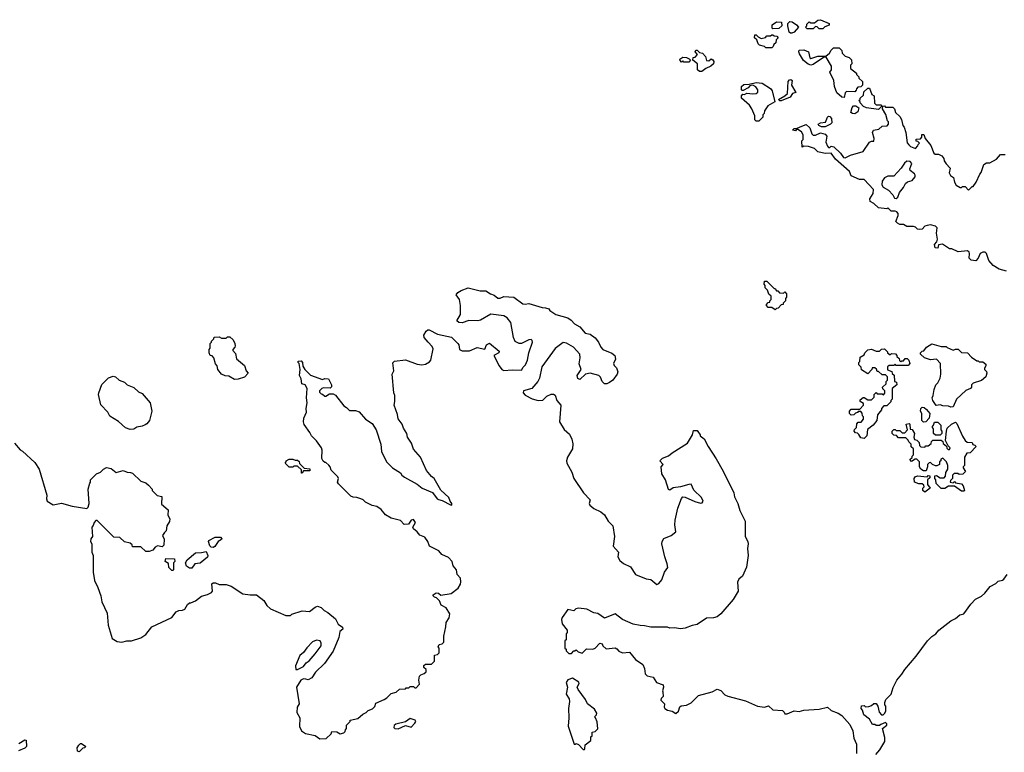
# Model space of a CAD drawing. Extents: x 1862350 to 2057294, y 212041 to 437318.
# Tile 280 of 301: x 1995102 to 2003406, y 388525 to 394708. Entities that reach past the tile are written whole.
import ezdxf

# ---------------------------------------------------------------- set-up
doc = ezdxf.new("R2010")
doc.units = 0

msp = doc.modelspace()

# ---------------------------------------------------------------- linework, layer by layer
at = {"layer": '0CON10XD'}
for points in [[(2001615, 394592.5), (2001603, 394593), (2001593, 394603), (2001580, 394655), (2001580, 394675), (2001598.3, 394691.7), (2001618.3, 394688.3), (2001652.5, 394665), (2001670, 394645), (2001635, 394602.5), (2001615, 394592.5)], [(2001875, 394630), (2001845, 394630), (2001827, 394647), (2001815, 394650), (2001795, 394630), (2001745, 394630), (2001730, 394645), (2001740, 394655), (2001741.7, 394668.3), (2001761.7, 394688.3), (2001775, 394680), (2001805, 394680), (2001835, 394702.5), (2001855, 394707.5), (2001930, 394675), (2001928.3, 394661.7), (2001893, 394647), (2001875, 394630)], [(2001455, 394630), (2001450, 394635), (2001450, 394665), (2001485, 394690), (2001527.5, 394687.5), (2001530, 394655), (2001505, 394632.5), (2001455, 394630)], [(2001445, 394470), (2001395, 394470), (2001385, 394480), (2001341.7, 394491.7), (2001330, 394505), (2001318.3, 394538.3), (2001300, 394555), (2001301.7, 394578.3), (2001315, 394580), (2001331.7, 394561.7), (2001355, 394550), (2001391.7, 394558.3), (2001405, 394570), (2001435, 394570), (2001445, 394580), (2001455, 394580), (2001465, 394570), (2001488.3, 394568.3), (2001500, 394555), (2001481.7, 394538.3), (2001478.3, 394511.7), (2001461.7, 394498.3), (2001458.3, 394481.7), (2001445, 394470)], [(2000855, 394270), (2000835, 394270), (2000820, 394285), (2000820, 394335), (2000780, 394365), (2000781.7, 394388.3), (2000798.3, 394391.7), (2000820, 394415), (2000800, 394435), (2000805, 394450), (2000815, 394450), (2000835, 394430), (2000860, 394425), (2000887, 394397), (2000895, 394362.5), (2000915, 394360), (2000935, 394377.5), (2000949.3, 394369.3), (2000957.5, 394355), (2000952.5, 394335), (2000932.5, 394315), (2000890, 394295), (2000855, 394270)], [(2002055, 394050), (2002035, 394052.5), (2001995, 394090), (2001973.9, 394143.9), (2001970, 394195), (2001934.1, 394264.1), (2001948.8, 394285), (2001950, 394315), (2001905, 394390), (2001881.7, 394388.3), (2001795, 394328), (2001774.5, 394324.5), (2001753, 394333), (2001713.8, 394363.8), (2001678.3, 394418.3), (2001672.5, 394435), (2001675, 394450), (2001715, 394452.5), (2001755, 394436.7), (2001767.5, 394385), (2001775, 394380), (2001835, 394398.8), (2001901.7, 394398.3), (2001932.5, 394425), (2001945, 394450), (2001965, 394470), (2002015, 394470), (2002037, 394447), (2002040, 394425), (2002065, 394400), (2002098.3, 394388.3), (2002118.3, 394368.3), (2002120, 394335), (2002110, 394325), (2002110, 394295), (2002160, 394255), (2002160, 394245), (2002180, 394225), (2002180, 394215), (2002210, 394185), (2002210, 394155), (2002195, 394140), (2002171.7, 394138.3), (2002160, 394125), (2002158.3, 394111.7), (2002145, 394100), (2002075, 394102.5), (2002065, 394090), (2002055, 394050)], [(2000745, 394350), (2000705, 394350), (2000695, 394360), (2000685, 394350), (2000671.7, 394361.7), (2000670, 394375), (2000695, 394390), (2000727, 394387), (2000748.3, 394378.3), (2000760, 394365), (2000745, 394350)], [(2001525, 394022), (2001512, 394022), (2001503.3, 394035), (2001555.8, 394064.2), (2001577.5, 394085), (2001583.3, 394185), (2001595, 394200), (2001605, 394202.5), (2001616.2, 394195), (2001612.5, 394155), (2001647, 394093), (2001620, 394085), (2001600, 394055), (2001525, 394022)], [(2001335, 393850), (2001315, 393850), (2001301.7, 393861.7), (2001302.5, 393895), (2001276.1, 393956.1), (2001256.4, 393986.4), (2001190, 394045), (2001190, 394065), (2001201.7, 394078.3), (2001215, 394077.5), (2001235, 394087.5), (2001285, 394081.1), (2001315, 394084.3), (2001328.6, 394095), (2001328.1, 394115), (2001311.3, 394141.3), (2001285, 394154), (2001261.2, 394148.8), (2001245, 394133.3), (2001205, 394110), (2001195, 394110), (2001190, 394115), (2001190, 394145), (2001208.3, 394161.7), (2001255, 394162.5), (2001315, 394176), (2001365, 394172.5), (2001435, 394126.7), (2001447.3, 394107.3), (2001470, 394015), (2001410.7, 393979.3), (2001383, 393937), (2001380, 393915), (2001370, 393905), (2001370, 393885), (2001335, 393850)], [(2002345, 393950), (2002243.6, 393963.6), (2002220, 393975), (2002190, 394005), (2002190, 394015), (2002180, 394025), (2002190, 394035), (2002190, 394045), (2002218.3, 394071.7), (2002221.7, 394098.3), (2002255, 394130), (2002268.3, 394128.3), (2002290, 394075), (2002310, 394065), (2002311.7, 394001.7), (2002325, 393990), (2002365, 393990), (2002370, 393985), (2002368.3, 393971.7), (2002345, 393950)], [(2003425, 392586.2), (2003362.3, 392602.3), (2003313.6, 392633.6), (2003275.8, 392675.8), (2003255.6, 392735.6), (2003245.8, 392745.8), (2003225, 392746.7), (2003201.9, 392735), (2003185.5, 392694.5), (2003165, 392672.5), (2003128.3, 392678.3), (2003110, 392695), (2003113.3, 392735), (2003110, 392745), (2003095, 392756.2), (2003018.3, 392748.3), (2002965, 392772.5), (2002945, 392772.5), (2002885, 392812.5), (2002851.7, 392808.3), (2002845, 392780), (2002823.6, 392783.6), (2002818.3, 392811.7), (2002838.3, 392831.7), (2002843.8, 392855), (2002835.8, 392905), (2002840.7, 392950.7), (2002826.7, 392965), (2002785, 392975.6), (2002755, 392972), (2002737.5, 392965), (2002715, 392940), (2002695, 392937.5), (2002675, 392940), (2002657, 392957), (2002641.7, 392961.7), (2002585, 392962.5), (2002555, 392980), (2002525, 392980), (2002505, 392990), (2002492.5, 393005), (2002512.5, 393055), (2002511.7, 393071.7), (2002500, 393085), (2002485, 393092.5), (2002453, 393093), (2002425, 393120), (2002415, 393110), (2002345, 393120), (2002306.1, 393156.1), (2002273.9, 393173.9), (2002271.2, 393195), (2002300, 393240), (2002304.4, 393274.4), (2002225, 393360), (2002185, 393360), (2002115, 393390), (2002100, 393425), (2001981.7, 393531.7), (2001945, 393580), (2001895, 393577.5), (2001833, 393593), (2001805, 393620), (2001755, 393637.5), (2001715, 393640), (2001701.7, 393631.7), (2001700, 393685), (2001710, 393695), (2001710, 393735), (2001695, 393760), (2001665, 393780), (2001655, 393780), (2001645, 393770), (2001620, 393775), (2001635, 393790), (2001655, 393790), (2001685, 393802.5), (2001735, 393822.5), (2001767.5, 393795), (2001783, 393743), (2001793, 393733), (2001815, 393732.5), (2001855, 393752.5), (2001895, 393742.5), (2001910, 393725), (2001900, 393675), (2001915, 393640), (2001925, 393630), (2001935, 393630), (2001945, 393640), (2001970, 393635), (2002025, 393580), (2002050, 393545), (2002065, 393542.5), (2002110, 393565), (2002216.1, 393593.9), (2002270, 393675), (2002285, 393682.5), (2002305, 393682.5), (2002310, 393705), (2002294.4, 393755), (2002303.8, 393775), (2002347.7, 393782.3), (2002375, 393810), (2002417.5, 393812.5), (2002430, 393825), (2002430, 393845), (2002420, 393855), (2002407, 393907), (2002380, 393955), (2002381.7, 393978.3), (2002395, 393980), (2002405, 393970), (2002465, 393970), (2002480, 393955), (2002490, 393925), (2002525, 393890), (2002540, 393865), (2002550, 393815), (2002561.7, 393801.7), (2002576.7, 393755), (2002588.3, 393668.3), (2002600.7, 393650.7), (2002615, 393637.5), (2002658.3, 393621.7), (2002678.3, 393641.7), (2002680, 393655), (2002690, 393665), (2002678.3, 393678.3), (2002661.7, 393681.7), (2002661.7, 393698.3), (2002698.3, 393701.7), (2002710, 393715), (2002711.7, 393738.3), (2002728.3, 393738.3), (2002740, 393705), (2002787, 393647), (2002811.7, 393581.7), (2002823, 393573), (2002851.7, 393571.7), (2002878.3, 393558.3), (2002897, 393537), (2002900, 393515), (2002915, 393490), (2002950, 393455), (2002940, 393415), (2002953.6, 393393.6), (2002977, 393377), (2002987.5, 393335), (2003000.7, 393310.7), (2003035, 393290), (2003045, 393290), (2003055, 393300), (2003075, 393300), (2003105, 393270), (2003135, 393300), (2003145, 393300), (2003170, 393335), (2003200, 393405), (2003211.7, 393418.3), (2003233.6, 393486.4), (2003255, 393500), (2003285, 393500), (2003339.3, 393530.7), (2003375, 393570), (2003415, 393570)], [(2002145, 393914), (2002125, 393916.7), (2002113.3, 393925), (2002123.6, 393966.4), (2002135, 393980), (2002155, 393980), (2002180, 393965), (2002170.7, 393929.3), (2002145, 393914)], [(2001895, 393802.5), (2001864, 393804), (2001842.5, 393815), (2001837.5, 393825), (2001855, 393836.7), (2001897.7, 393842.3), (2001915, 393886.2), (2001925, 393893.8), (2001935, 393891.2), (2001949.2, 393875), (2001952.5, 393837.5), (2001940, 393825), (2001895, 393802.5)], [(2002495, 393197.5), (2002509.1, 393210.9), (2002521.7, 393248.3), (2002555, 393290), (2002572.5, 393325), (2002590.5, 393339.5), (2002630.7, 393349.3), (2002655, 393382.5), (2002655.8, 393395), (2002647.9, 393407.9), (2002612.5, 393435), (2002610.7, 393449.3), (2002627.5, 393495), (2002611.7, 393511.7), (2002585, 393512.5), (2002565, 393497.5), (2002537.5, 393455), (2002475, 393387.5), (2002423, 393387), (2002396.7, 393373.3), (2002376.7, 393345), (2002374, 393315), (2002383.8, 393295), (2002429.5, 393269.5), (2002465, 393230), (2002480.3, 393200.3), (2002495, 393197.5)], [(2001475, 392260), (2001445, 392280), (2001415, 392280), (2001400, 392295), (2001400, 392305), (2001415, 392320), (2001430, 392325), (2001430, 392335), (2001440, 392345), (2001440, 392375), (2001421.7, 392391.7), (2001410, 392425), (2001390, 392445), (2001390, 392465), (2001380, 392475), (2001385, 392500), (2001405, 392500), (2001465, 392440), (2001475, 392440), (2001485, 392420), (2001495, 392420), (2001511.7, 392401.7), (2001545, 392400), (2001555, 392410), (2001570, 392395), (2001570, 392365), (2001560, 392355), (2001560, 392335), (2001540, 392315), (2001540, 392305), (2001525, 392300), (2001498.3, 392271.7), (2001485, 392270), (2001475, 392260)], [(1997605, 391152.5), (1997562.5, 391195), (1997550, 391225), (1997502.3, 391292.3), (1997497, 391313), (1997497.5, 391345), (1997520, 391395), (1997517.5, 391425), (1997527.5, 391475), (1997522.5, 391515), (1997526.7, 391595), (1997510, 391625), (1997482.5, 391635), (1997476.4, 391676.4), (1997462.5, 391705), (1997467.5, 391755), (1997460, 391805), (1997450, 391815), (1997450, 391825), (1997475, 391827.5), (1997487.5, 391815), (1997490, 391785), (1997506.4, 391756.4), (1997555, 391706.7), (1997655, 391672.5), (1997675, 391680), (1997707, 391677), (1997732.5, 391625), (1997731.7, 391608.3), (1997721.7, 391598.3), (1997665, 391600), (1997650, 391595), (1997630, 391575), (1997630, 391565), (1997645, 391550), (1997657, 391547), (1997675, 391530), (1997685, 391530), (1997715, 391550), (1997745, 391550), (1997765, 391540), (1997835, 391447.5), (1997860, 391435), (1997885, 391410), (1997935, 391410), (1997965, 391397.5), (1998020, 391335), (1998075, 391300), (1998110, 391245), (1998147.5, 391125), (1998153.6, 391063.6), (1998195, 390977.5), (1998247, 390927), (1998313, 390883), (1998325, 390862.5), (1998346.4, 390846.4), (1998455, 390786.7), (1998497.5, 390755), (1998585, 390716.7), (1998624.1, 390664.1), (1998635, 390657.5), (1998665, 390650), (1998735, 390612.5), (1998748.3, 390611.7), (1998747.5, 390625), (1998733, 390643), (1998722.5, 390675), (1998655, 390737.5), (1998597.5, 390835), (1998575, 390852.5), (1998533.9, 390903.9), (1998482.5, 391015), (1998423.9, 391083.9), (1998406.7, 391135), (1998373.3, 391185), (1998366.7, 391215), (1998339.3, 391259.3), (1998326.7, 391295), (1998295, 391340), (1998290, 391375), (1998260, 391455), (1998267.5, 391485), (1998267.5, 391535), (1998258.3, 391558.3), (1998242.5, 391715), (1998257.5, 391745), (1998248.3, 391811.7), (1998263.8, 391826.2), (1998357, 391837), (1998455, 391799.2), (1998495, 391795.8), (1998525, 391799.2), (1998559.7, 391820.3), (1998570, 391835), (1998588.8, 391928.8), (1998580.7, 391950.7), (1998546.7, 391985), (1998512.5, 392025), (1998510, 392045), (1998530.8, 392079.2), (1998545, 392090), (1998555, 392090), (1998625, 392053.3), (1998745, 392027.1), (1998798.8, 391975), (1998806.2, 391965), (1998812.5, 391925), (1998835, 391912.5), (1998895, 391913.8), (1998959.5, 391940.5), (1999025, 391927.5), (1999040, 391965), (1999065, 391977.5), (1999145, 391910), (1999142.5, 391895), (1999102.5, 391875), (1999145, 391787.5), (1999167.5, 391755), (1999185, 391746.7), (1999255, 391752.5), (1999335, 391750), (1999347.5, 391775), (1999367.5, 391795), (1999386.4, 391833.6), (1999397.5, 391895), (1999427.5, 391985), (1999425, 392000), (1999415, 392007.5), (1999395, 392006.7), (1999333.6, 391973.6), (1999313.6, 391973.6), (1999280.7, 391990.7), (1999266, 392025), (1999245, 392152.5), (1999212.7, 392192.7), (1999185, 392208), (1999075, 392223.8), (1998989.1, 392170.9), (1998965, 392166), (1998890.5, 392169.5), (1998835, 392150), (1998805, 392152.5), (1998790, 392165), (1998819.3, 392220.7), (1998820, 392295), (1998812.5, 392345), (1998782.5, 392385), (1998797.5, 392405), (1998825, 392422.5), (1998885, 392443.3), (1998985, 392420), (1999035, 392420), (1999074.1, 392394.1), (1999103.6, 392383.6), (1999135, 392357.5), (1999155, 392357.5), (1999185, 392372.5), (1999270, 392365), (1999345, 392310), (1999365, 392306.7), (1999395, 392312), (1999508.3, 392278.3), (1999536.4, 392276.4), (1999565, 392267.5), (1999573.6, 392253.6), (1999625, 392220), (1999725, 392191.2), (1999752.7, 392172.7), (1999781.2, 392141.2), (1999826.7, 392115), (1999871.7, 392061.7), (1999912.5, 392055), (1999955, 392023.3), (1999983.3, 391985), (2000003, 391943), (2000020, 391925), (2000095, 391893.3), (2000122.5, 391875), (2000126.4, 391843.6), (2000110, 391805), (2000115, 391790), (2000135, 391770), (2000148, 391735), (2000141.2, 391715), (2000105.6, 391664.4), (2000077.5, 391645), (2000055, 391633.8), (2000034.1, 391634.1), (2000013.9, 391653.9), (2000000.7, 391690.7), (1999986.1, 391706.1), (1999915, 391723.3), (1999875, 391717.5), (1999827.7, 391672.3), (1999808.3, 391678.3), (1999804.2, 391705), (1999836.7, 391755), (1999822.1, 391802.1), (1999829.2, 391855), (1999826, 391885), (1999774.1, 391944.1), (1999715, 391976.7), (1999685, 391983.3), (1999618, 391932), (1999505, 391777.5), (1999486.4, 391683.6), (1999472.5, 391655), (1999422.5, 391595), (1999352.5, 391575), (1999348.3, 391558.3), (1999365, 391537.5), (1999425, 391507.5), (1999473.9, 391493.9), (1999515, 391497.5), (1999549.3, 391530.7), (1999585, 391547.5), (1999605, 391547.5), (1999619.3, 391539.3), (1999633.9, 391493.9), (1999666.7, 391455), (1999656.2, 391315), (1999695, 391250), (1999738.8, 391208.8), (1999758.6, 391168.6), (1999768.8, 391128.8), (1999766, 391085), (1999722, 391015), (1999714.2, 390985.8), (1999716, 390965), (1999757.9, 390887.9), (1999777.1, 390835), (1999856.5, 390715), (1999913.8, 390655), (1999904, 390625), (1999911.2, 390611.2), (1999945, 390583.3), (2000002.5, 390555), (2000035, 390528.8), (2000065.8, 390475), (2000106, 390435), (2000119.4, 390345), (2000108.6, 390265), (2000153.1, 390215), (2000148.2, 390175), (2000164.6, 390144.6), (2000195, 390118.1), (2000255, 390089.2), (2000296.8, 390026.8), (2000385, 389988), (2000425, 389983.8), (2000475, 389942.5), (2000491.7, 389948.3), (2000518.3, 389981.7), (2000540, 390045), (2000568, 390085), (2000564.2, 390115), (2000542.5, 390175), (2000518.1, 390285), (2000520, 390305), (2000535, 390329.2), (2000596.7, 390355), (2000636.2, 390385), (2000628, 390445), (2000630, 390485), (2000652, 390585), (2000685, 390667.5), (2000695, 390680), (2000715, 390678.8), (2000795, 390641.2), (2000845, 390628.8), (2000858.3, 390631.7), (2000866.2, 390645), (2000853.8, 390675), (2000788.6, 390738.6), (2000765, 390786.7), (2000745, 390786.2), (2000675, 390764.2), (2000615, 390756.2), (2000585, 390737.5), (2000575, 390742.5), (2000550, 390825), (2000516.7, 390875), (2000513.3, 390935), (2000530, 390955), (2000500, 390985), (2000523.9, 391006.1), (2000575, 391026.7), (2000605, 391053.3), (2000735.9, 391134.1), (2000776.7, 391205), (2000785, 391240), (2000815, 391240), (2000821.7, 391231.7), (2000840, 391205), (2000840, 391195), (2000875, 391170), (2000908.8, 391105), (2000975, 391002.5), (2001035, 390897.5), (2001125.8, 390715), (2001131.2, 390681.2), (2001159.2, 390625), (2001176, 390565), (2001221.4, 390475), (2001220, 390345), (2001242.5, 390305), (2001246.7, 390285), (2001240, 390245), (2001246.2, 390185), (2001232.3, 390087.7), (2001198.3, 390011.7), (2001167.5, 389985), (2001155, 389960), (2001161.2, 389885), (2001118.8, 389815), (2001016.2, 389695), (2000985, 389669.2), (2000955, 389660), (2000895, 389657.5), (2000815.9, 389604.1), (2000775, 389596.2), (2000715, 389573.1), (2000675, 389565.7), (2000625.8, 389574.2), (2000585, 389572.9), (2000565, 389580), (2000425, 389582), (2000373, 389593), (2000335, 389593.8), (2000275, 389606.7), (2000186.4, 389646.4), (2000125, 389693.3), (2000035, 389657.5), (1999977, 389697), (1999945, 389702.5), (1999885, 389732.5), (1999815, 389742.5), (1999793, 389737), (1999775, 389720), (1999725, 389730), (1999678.3, 389661.7), (1999672.5, 389645), (1999678.3, 389608.3), (1999720, 389555), (1999720, 389535), (1999710, 389525), (1999710, 389475), (1999700, 389465), (1999700, 389405), (1999710, 389395), (1999711.7, 389381.7), (1999735, 389360), (1999755, 389360), (1999775, 389380), (1999785, 389380), (1999795, 389390), (1999811.7, 389371.7), (1999847, 389363), (1999883, 389397), (1999935, 389396.2), (1999956.1, 389403.9), (1999995, 389447.5), (2000015, 389440), (2000020, 389425), (2000048.3, 389398.3), (2000125, 389407.5), (2000139.3, 389399.3), (2000155, 389377.5), (2000185, 389363.3), (2000245, 389370), (2000295, 389307.5), (2000357.5, 389265), (2000371.7, 389231.7), (2000378.3, 389188.3), (2000395, 389170), (2000445, 389160), (2000473.6, 389113.6), (2000530, 389095), (2000532.5, 389075), (2000522.5, 389045), (2000526.7, 389035), (2000530, 388995), (2000511.7, 388978.3), (2000510, 388965), (2000540, 388935), (2000537.5, 388905), (2000542.5, 388895), (2000565, 388880), (2000605, 388873.3), (2000635, 388851.2), (2000658.6, 388871.4), (2000671.2, 388908.8), (2000681.7, 388918.3), (2000725, 388922.5), (2000765, 388943.3), (2000826.4, 389003.6), (2000943.9, 389036.1), (2000985, 389057.5), (2001015, 389047.5), (2001049.5, 389009.5), (2001075, 388998), (2001225, 388958.8), (2001325, 388913.3), (2001385, 388906.7), (2001416.4, 388916.4), (2001455, 388882.5), (2001535, 388877.5), (2001550, 388865), (2001555, 388850), (2001575, 388850), (2001633.9, 388876.1), (2001675, 388870), (2001715, 388881.2), (2001845, 388888), (2001915, 388906.7), (2001945, 388876.7), (2002005, 388856.7), (2002035, 388836.7), (2002105, 388760), (2002130, 388705), (2002136.2, 388645), (2002160, 388595), (2002160, 388515)], [(1996915, 391672.5), (1996865, 391700), (1996835, 391702.5), (1996805, 391717.5), (1996772.5, 391755), (1996767, 391787), (1996753, 391803), (1996740, 391855), (1996725, 391870), (1996710, 391875), (1996700, 391895), (1996700, 391925), (1996710, 391935), (1996710, 391975), (1996720, 391985), (1996720, 391995), (1996740, 392015), (1996741.7, 392028.3), (1996785, 392030), (1996805, 392020), (1996845, 392020), (1996855, 392030), (1996875, 392030), (1996902.5, 392005), (1996917.5, 391975), (1996920, 391955), (1996917, 391943), (1996900, 391925), (1996900, 391915), (1996921.7, 391891.7), (1996930, 391845), (1996998.3, 391788.3), (1997013, 391743), (1997030, 391725), (1996998.3, 391691.7), (1996945, 391673.3), (1996915, 391672.5)], [(2002955, 391437.5), (2002935, 391446.7), (2002888.3, 391448.3), (2002865, 391457.5), (2002833, 391453), (2002802.5, 391495), (2002797.5, 391515), (2002807.5, 391535), (2002813.6, 391586.4), (2002830, 391625), (2002847, 391643), (2002866.4, 391683.6), (2002872.5, 391715), (2002867.5, 391805), (2002835, 391842.5), (2002785, 391837.5), (2002733, 391853), (2002700, 391885), (2002700, 391895), (2002715, 391910), (2002728.3, 391911.7), (2002750, 391945), (2002795, 391972.5), (2002875, 391950), (2002915, 391950), (2002925, 391940), (2002975, 391920), (2002995, 391927.5), (2003017, 391927), (2003045, 391900), (2003095, 391897.5), (2003130.7, 391860.7), (2003175, 391830), (2003185, 391830), (2003195, 391820), (2003225, 391820), (2003251.7, 391801.7), (2003251.7, 391788.3), (2003240, 391765), (2003240, 391755), (2003255, 391740), (2003260, 391725), (2003250, 391695), (2003215, 391662.5), (2003145, 391640), (2003130, 391625), (2003130, 391605), (2003120, 391595), (2003081.2, 391578.8), (2003002.5, 391505), (2002975, 391440), (2002955, 391437.5)], [(2002225, 391172.5), (2002195, 391180), (2002178.3, 391208.3), (2002168.3, 391218.3), (2002151.7, 391221.7), (2002140, 391235), (2002141.7, 391248.3), (2002160, 391265), (2002161.7, 391298.3), (2002175, 391310), (2002198.3, 391311.7), (2002220, 391335), (2002220, 391355), (2002210, 391365), (2002208.3, 391388.3), (2002195, 391400), (2002175, 391400), (2002168.3, 391391.7), (2002151.7, 391388.3), (2002138.3, 391371.7), (2002115, 391370), (2002100, 391385), (2002100, 391405), (2002115, 391420), (2002188.3, 391421.7), (2002220, 391455), (2002218.3, 391468.3), (2002190, 391485), (2002191.7, 391498.3), (2002215, 391520), (2002225, 391520), (2002255, 391500), (2002285, 391500), (2002308.3, 391521.7), (2002310, 391545), (2002325, 391560), (2002335, 391550), (2002375, 391550), (2002388.3, 391541.7), (2002400, 391555), (2002400, 391575), (2002381.7, 391591.7), (2002380, 391605), (2002410, 391635), (2002410, 391655), (2002420, 391665), (2002420, 391695), (2002405, 391710), (2002375, 391710), (2002345, 391740), (2002335, 391740), (2002328.3, 391758.3), (2002315, 391770), (2002291.7, 391768.3), (2002290, 391755), (2002255, 391720), (2002201.7, 391751.7), (2002200, 391775), (2002180, 391795), (2002180, 391815), (2002187, 391823), (2002191.7, 391858.3), (2002225, 391880), (2002230, 391895), (2002255, 391922.5), (2002285, 391927.5), (2002325, 391910), (2002355, 391910), (2002371.7, 391928.3), (2002395, 391930), (2002420, 391905), (2002420, 391895), (2002445, 391880), (2002455, 391890), (2002488.3, 391888.3), (2002500, 391875), (2002500, 391865), (2002518.3, 391848.3), (2002521.7, 391831.7), (2002535, 391820), (2002541.7, 391828.3), (2002555, 391830), (2002571.7, 391848.3), (2002588.3, 391848.3), (2002600, 391835), (2002610, 391805), (2002595, 391790), (2002495, 391790), (2002485, 391800), (2002475, 391790), (2002435, 391790), (2002421.7, 391778.3), (2002421.7, 391751.7), (2002458.3, 391738.3), (2002461.7, 391721.7), (2002478.3, 391708.3), (2002480, 391655), (2002498.3, 391648.3), (2002500, 391625), (2002460, 391595), (2002460, 391505), (2002450, 391495), (2002448.3, 391481.7), (2002415, 391450), (2002391.7, 391448.3), (2002370, 391425), (2002370, 391415), (2002338.3, 391371.7), (2002330, 391325), (2002300, 391285), (2002251.7, 391248.3), (2002247.5, 391195), (2002225, 391172.5)], [(1996035, 391250), (1995993.9, 391263.9), (1995936.1, 391316.1), (1995862.3, 391362.3), (1995846.4, 391396.4), (1995786.4, 391456.4), (1995767.5, 391545), (1995770.7, 391559.3), (1995795, 391630), (1995850, 391685), (1995890.7, 391699.3), (1995910, 391695), (1995940, 391665), (1995985, 391650), (1996010, 391625), (1996065, 391602.5), (1996105, 391567.5), (1996135, 391552.5), (1996202.5, 391475), (1996216.7, 391405), (1996196.1, 391323.9), (1996175, 391297.5), (1996160.7, 391289.3), (1996135, 391277.5), (1996091.2, 391268.8), (1996065, 391252.5), (1996035, 391250)], [(2002725, 391310), (2002710, 391325), (2002710, 391385), (2002700, 391405), (2002703.3, 391425), (2002715, 391436.7), (2002730, 391435), (2002749.3, 391419.3), (2002777.5, 391385), (2002772.5, 391345), (2002745, 391312.5), (2002725, 391310)], [(2003065, 390730), (2003045, 390730), (2002985, 390770), (2002935, 390770), (2002905, 390750), (2002875, 390750), (2002833, 390793), (2002830, 390825), (2002820, 390835), (2002821.7, 390858.3), (2002835, 390860), (2002865, 390840), (2002898.3, 390841.7), (2002910, 390855), (2002913, 390887), (2002930, 390915), (2002930, 390945), (2002920, 390975), (2002888.3, 391008.3), (2002871.7, 390998.3), (2002870, 390985), (2002860, 390975), (2002860, 390955), (2002837, 390943), (2002825, 390942.5), (2002800, 390955), (2002785, 390970), (2002771.7, 390968.3), (2002760, 390955), (2002760, 390935), (2002748.3, 390901.7), (2002725, 390900), (2002703.6, 390913.6), (2002690, 390935), (2002690, 390975), (2002668.3, 390998.3), (2002655, 391000), (2002625, 390980), (2002610, 390995), (2002628.3, 391011.7), (2002630, 391025), (2002640, 391035), (2002640, 391085), (2002621.7, 391101.7), (2002620, 391125), (2002600, 391145), (2002595, 391160), (2002575, 391180), (2002515, 391180), (2002498.3, 391198.3), (2002475, 391200), (2002460, 391215), (2002460, 391235), (2002475, 391250), (2002485, 391250), (2002495, 391240), (2002525, 391240), (2002545, 391220), (2002568.3, 391221.7), (2002590, 391245), (2002580, 391295), (2002605, 391300), (2002610, 391295), (2002611.7, 391251.7), (2002628.3, 391248.3), (2002650, 391215), (2002642.5, 391185), (2002650, 391165), (2002668.3, 391158.3), (2002688.3, 391138.3), (2002690, 391115), (2002701.7, 391101.7), (2002735, 391100), (2002745, 391110), (2002765, 391110), (2002788.3, 391131.7), (2002791.7, 391148.3), (2002805, 391160), (2002875, 391160), (2002888.3, 391148.3), (2002891.7, 391131.7), (2002918.3, 391108.3), (2002921.7, 391091.7), (2002931.7, 391081.7), (2002945, 391080), (2002950, 391095), (2002931.7, 391111.7), (2002910, 391155), (2002917.5, 391235), (2002925, 391260), (2002960, 391295), (2002995, 391310), (2003005, 391300), (2003053.9, 391193.9), (2003077, 391157), (2003093, 391143), (2003135, 391140), (2003141.7, 391121.7), (2003158.3, 391118.3), (2003170, 391105), (2003118.3, 391051.7), (2003091.7, 391048.3), (2003070, 391015), (2003070, 390945), (2003060, 390935), (2003060, 390925), (2003080, 390895), (2003057, 390873), (2003025, 390870), (2003015, 390877.5), (2002983, 390877), (2002970, 390865), (2002970, 390835), (2002951.7, 390818.3), (2002950, 390805), (2002975, 390800), (2002985, 390810), (2002995, 390800), (2003045, 390790), (2003060, 390775), (2003070, 390735), (2003065, 390730)], [(2002865, 391200), (2002825, 391200), (2002810, 391215), (2002810, 391255), (2002800, 391265), (2002800, 391275), (2002810, 391285), (2002818.3, 391311.7), (2002845, 391310), (2002870, 391285), (2002870, 391245), (2002880, 391235), (2002880, 391215), (2002865, 391200)], [(1995057.5, 391135), (1995107, 391077), (1995125, 391066.7), (1995229.7, 390969.7), (1995268, 390915), (1995331.2, 390695), (1995328.8, 390665), (1995335, 390643.8), (1995385, 390612.5), (1995455, 390627.5), (1995545, 390603.3), (1995667.5, 390582.5), (1995680, 390595), (1995687.5, 390625), (1995680, 390745), (1995693, 390797), (1995700, 390805), (1995700, 390825), (1995750, 390875), (1995785, 390890), (1995810, 390915), (1995835, 390927.5), (1995875, 390920), (1995915, 390887.5), (1995975, 390902.5), (1996008.3, 390888.3), (1996037, 390887), (1996055, 390880), (1996125, 390812.5), (1996165, 390800), (1996189.3, 390779.3), (1996220, 390745), (1996220, 390735), (1996261.7, 390691.7), (1996300, 390685), (1996298.3, 390618.3), (1996355, 390570), (1996352.5, 390525), (1996367.5, 390495), (1996367, 390473), (1996342.5, 390435), (1996337, 390393), (1996325, 390380), (1996307.5, 390355), (1996320, 390325), (1996318.3, 390271.7), (1996305, 390260), (1996265, 390267.5), (1996243.6, 390256.4), (1996225, 390230), (1996195, 390220), (1996165, 390220), (1996125, 390260), (1996055, 390260), (1996050, 390275), (1996035, 390290), (1995985, 390300), (1995947, 390337), (1995895, 390340), (1995755, 390480), (1995745, 390480), (1995730, 390465), (1995721.7, 390438.3), (1995710, 390425), (1995717.5, 390345), (1995703, 390327), (1995700, 390305), (1995710, 390285), (1995710, 390215), (1995722.5, 390185), (1995722.5, 390045), (1995733.3, 389975), (1995762.5, 389915), (1995786.7, 389845), (1995796.1, 389796.1), (1995838.8, 389698.8), (1995848, 389598), (1995883.3, 389485), (1995925, 389460), (1995965, 389453.3), (1996005, 389466.7), (1996045, 389466.2), (1996125, 389491.2), (1996165, 389520), (1996216.4, 389583.6), (1996386.1, 389663.9), (1996420.7, 389709.3), (1996445, 389722.5), (1996476.4, 389723.6), (1996495, 389732.5), (1996518.3, 389771.7), (1996535, 389786.7), (1996545, 389787.5), (1996586.1, 389803.9), (1996635, 389843.8), (1996685, 389856.7), (1996720, 389875), (1996727.5, 389885), (1996724, 389946), (1996735, 389956.2), (1996755, 389956.2), (1996785, 389940), (1996845, 389940), (1996885, 389926.7), (1996985, 389863.3), (1997046.4, 389853.6), (1997100, 389855), (1997162.5, 389805), (1997187.5, 389765), (1997216.4, 389736.4), (1997348.3, 389678.3), (1997385, 389680), (1997398.3, 389691.7), (1997485, 389720), (1997547, 389713), (1997595, 389750), (1997615, 389757.5), (1997645, 389747.5), (1997670.7, 389720.7), (1997700, 389705), (1997765, 389652.5), (1997787, 389607), (1997825, 389580), (1997827.5, 389565), (1997802.5, 389545), (1997794.2, 389495), (1997745, 389378.8), (1997672.2, 389275), (1997598.4, 389201.6), (1997565, 389152.3), (1997535, 389136.4), (1997515, 389142.3), (1997495, 389144.5), (1997474, 389135), (1997436.2, 389075), (1997460, 388935), (1997441.9, 388905), (1997440.9, 388860.9), (1997464, 388815), (1997461.7, 388741.7), (1997480, 388705), (1997513.6, 388683.6), (1997595, 388667.5), (1997635, 388640), (1997688.3, 388641.7), (1997728.3, 388681.7), (1997735, 388700), (1997777, 388697), (1997805, 388680), (1997835, 388690), (1997848.3, 388701.7), (1997850, 388715), (1997860, 388725), (1997860, 388755), (1997890, 388785), (1997890, 388795), (1997955, 388810), (1997995, 388847.5), (1998025, 388860), (1998041.7, 388878.3), (1998078.3, 388891.7), (1998098.3, 388911.7), (1998105, 388940), (1998175, 388970), (1998200, 388985), (1998235, 389020), (1998277, 389033), (1998305, 389057.5), (1998355, 389060), (1998361.7, 389068.3), (1998385, 389070), (1998395, 389080), (1998425, 389080), (1998435, 389070), (1998445, 389070), (1998475, 389100), (1998467.5, 389135), (1998473, 389167), (1998485, 389180), (1998515, 389190), (1998530, 389205), (1998530, 389225), (1998511.7, 389241.7), (1998511.7, 389258.3), (1998525, 389270), (1998575, 389270), (1998600, 389295), (1998600, 389345), (1998625, 389350), (1998640, 389365), (1998640, 389405), (1998632.5, 389415), (1998640, 389435), (1998665, 389440), (1998680, 389455), (1998680, 389505), (1998697.5, 389585), (1998698.3, 389621.7), (1998725, 389660), (1998728.8, 389695), (1998698.8, 389745), (1998655.7, 389765.7), (1998642.5, 389802.5), (1998618.8, 389828.8), (1998600, 389835), (1998590, 389845), (1998590, 389855), (1998615, 389870), (1998635, 389867.5), (1998655, 389852.5), (1998740, 389865), (1998799.7, 389910.3), (1998819.2, 389945), (1998824.2, 389965), (1998819.2, 389995), (1998793.3, 390025), (1998785.9, 390065.9), (1998759.3, 390099.3), (1998748.8, 390135), (1998718.8, 390168.8), (1998662.5, 390195), (1998637.5, 390225), (1998557.5, 390265), (1998543.3, 390305), (1998519.5, 390339.5), (1998477.7, 390357.7), (1998455.9, 390385.9), (1998422.3, 390412.3), (1998416.7, 390425), (1998441.1, 390465), (1998425, 390489.5), (1998403.3, 390485), (1998380.7, 390449.3), (1998345, 390446.7), (1998315, 390480.8), (1998235, 390501.2), (1998188, 390528), (1998150, 390575), (1998115, 390600), (1998075, 390606.7), (1998020, 390635), (1998000, 390655), (1997980, 390665), (1997945, 390676.7), (1997915, 390677.5), (1997895, 390687.5), (1997790.7, 390790.7), (1997782.5, 390805), (1997790, 390835), (1997785, 390850), (1997730, 390905), (1997720, 390935), (1997708.3, 390948.3), (1997685, 390970), (1997675, 390970), (1997661.7, 390981.7), (1997650, 391005), (1997652.5, 391075), (1997647.5, 391095), (1997605, 391152.5)], [(1997485, 390880), (1997480, 390880), (1997478.3, 390908.3), (1997445, 390940), (1997415, 390940), (1997405, 390930), (1997375, 390930), (1997340, 390965), (1997350, 390975), (1997350, 390985), (1997375, 391000), (1997405, 391000), (1997425, 390990), (1997445, 390990), (1997458.3, 390978.3), (1997461.7, 390961.7), (1997501.7, 390921.7), (1997548.3, 390918.3), (1997548.3, 390901.7), (1997495, 390900), (1997485, 390880)], [(2002735, 390720), (2002720, 390735), (2002720, 390755), (2002730, 390765), (2002728.3, 390778.3), (2002715, 390790), (2002685, 390790), (2002650, 390805), (2002647.5, 390835), (2002655, 390850), (2002675, 390857.5), (2002755, 390850), (2002765, 390860), (2002778.3, 390858.3), (2002778.3, 390841.7), (2002760, 390825), (2002760, 390785), (2002780, 390755), (2002735, 390720)], [(1996735, 390253.3), (1996716.4, 390256.4), (1996706.4, 390266.4), (1996693.8, 390305), (1996697, 390313), (1996750.7, 390339.3), (1996795, 390340), (1996806.7, 390326.7), (1996805, 390320), (1996777, 390303), (1996749.5, 390260.5), (1996735, 390253.3)], [(1996555, 390080), (1996535, 390080), (1996510, 390095), (1996500, 390125), (1996515, 390150), (1996585, 390208.8), (1996635, 390210), (1996675, 390220), (1996690, 390185), (1996687.7, 390172.3), (1996625, 390120), (1996580, 390115), (1996555, 390080)], [(1996395, 390060), (1996385, 390060), (1996360, 390085), (1996358.3, 390118.3), (1996330, 390135), (1996335, 390160), (1996408.3, 390158.3), (1996410, 390135), (1996400, 390125), (1996400, 390065), (1996395, 390060)], [(2003124.1, 389775.9), (2003163.9, 389816.1), (2003215, 389842.5), (2003243, 389867), (2003287, 389923), (2003335, 389950), (2003355, 389970), (2003391.7, 389978.3), (2003403, 389987), (2003430, 390025)], [(2002323, 388507), (2002357.5, 388545), (2002398.8, 388615), (2002399.3, 388649.3), (2002380, 388725), (2002416.7, 388755), (2002416.7, 388765), (2002405, 388776.7), (2002365, 388760), (2002355, 388750), (2002325, 388750), (2002315, 388760), (2002295, 388760), (2002270, 388805), (2002221.7, 388841.7), (2002211.7, 388881.7), (2002200, 388895), (2002201.7, 388918.3), (2002225, 388920), (2002235, 388910), (2002265, 388912.5), (2002285, 388920), (2002305, 388937.5), (2002325, 388937.5), (2002340, 388915), (2002350, 388865), (2002371.7, 388841.7), (2002385, 388840), (2002400, 388855), (2002407.5, 388875), (2002407.5, 388915), (2002400, 388925), (2002400, 388945), (2002408.3, 388971.7), (2002452.5, 389015), (2002468.3, 389071.7), (2002500, 389135), (2002543.3, 389185), (2002566.2, 389225), (2002663.8, 389335), (2002758.8, 389465), (2002795, 389501.2), (2002830, 389525), (2002853.8, 389555), (2002955.9, 389634.1), (2002995.8, 389654.2), (2003032.5, 389685), (2003065, 389692.5), (2003124.1, 389775.9)], [(1997445, 389222.5), (1997495, 389248.8), (1997519.1, 389280.9), (1997545, 389297.5), (1997595, 389355.6), (1997644.2, 389425), (1997646.1, 389446.1), (1997636.1, 389466.1), (1997605, 389471.2), (1997572.7, 389457.3), (1997523.2, 389406.8), (1997495, 389366.7), (1997465, 389342.5), (1997427.5, 389255), (1997430, 389225), (1997445, 389222.5)], [(1999865, 388550), (1999870, 388555), (1999871.7, 388588.3), (1999920, 388625), (1999920, 388655), (1999930, 388665), (1999930, 388695), (1999955, 388700), (1999977, 388723), (1999971.7, 388781.7), (1999960, 388815), (1999950, 388825), (1999968.3, 388841.7), (1999970, 388855), (1999949.3, 388889.3), (1999890, 388935), (1999875, 388970), (1999813.3, 389055), (1999803.3, 389075), (1999820, 389105), (1999817.9, 389117.9), (1999765, 389150), (1999723.9, 389136.1), (1999710, 389115), (1999722.5, 389075), (1999710, 389015), (1999737, 388977), (1999740, 388955), (1999731.2, 388895), (1999733.8, 388815), (1999727, 388747), (1999780, 388595), (1999787, 388593), (1999795, 388600), (1999815, 388590), (1999855, 388550), (1999865, 388550)], [(1998295, 388724.2), (1998355, 388752.5), (1998405, 388737.5), (1998435, 388771.2), (1998442, 388785), (1998438.8, 388795), (1998395, 388810), (1998355, 388782), (1998275, 388763.8), (1998259.5, 388750.5), (1998256.7, 388735), (1998266.2, 388726.2), (1998295, 388724.2)], [(1995095, 388600), (1995145, 388630), (1995158.3, 388628.3), (1995160, 388575), (1995145, 388560), (1995091.7, 388538.3)], [(1995605, 388530), (1995590, 388535), (1995588.3, 388561.7), (1995600, 388585), (1995615, 388600), (1995625, 388600), (1995660, 388575), (1995648.3, 388561.7), (1995635, 388560), (1995605, 388530)]]:
    msp.add_lwpolyline(points, dxfattribs=at)

doc.saveas('drawing.dxf')
